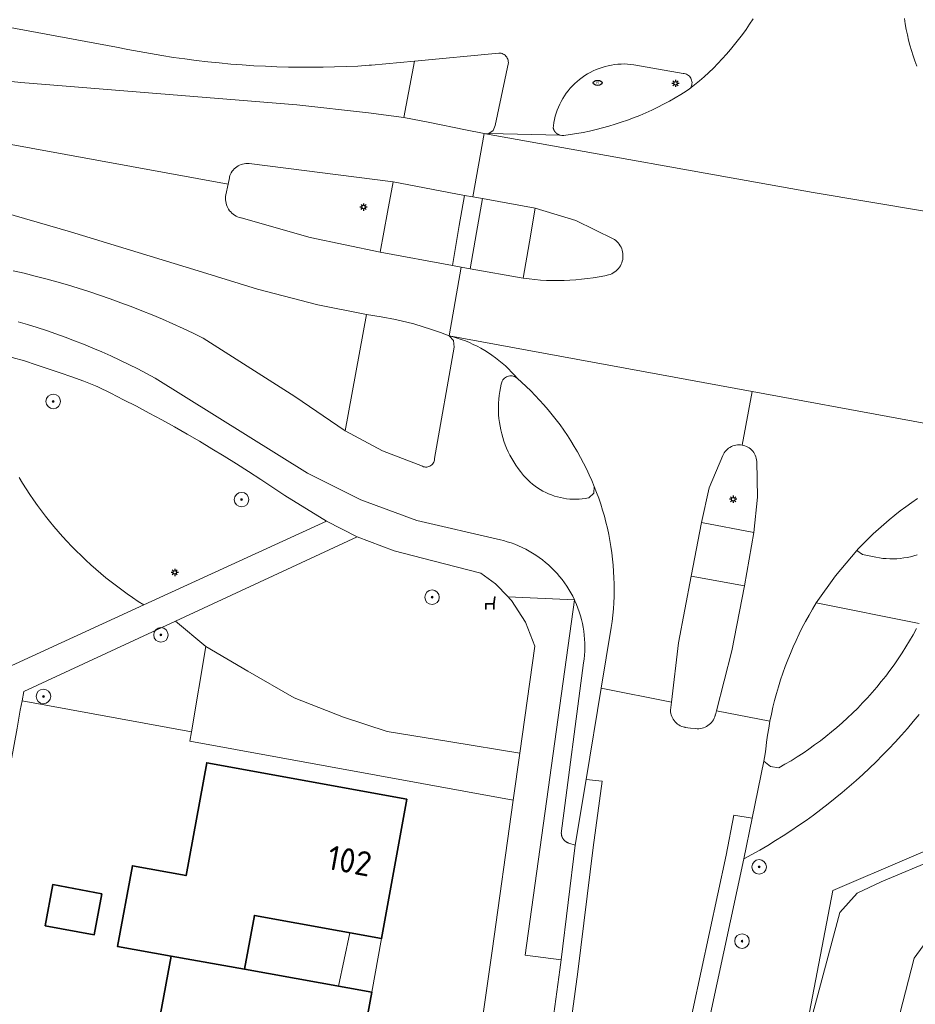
# Model space of a CAD drawing. Header units: metres. Extents: x 152610 to 160096, y 456114 to 462495.
# Tile 313 of 656: x 157559 to 157608, y 459751 to 459805. Entities that reach past the tile are written whole.
import ezdxf
from ezdxf.enums import TextEntityAlignment as Align

# ---------------------------------------------------------------- set-up
doc = ezdxf.new("R2010")
doc.units = ezdxf.units.M
doc.header["$LTSCALE"] = 0.5
doc.layers.get('0').update_dxf_attribs({"linetype": 'CONTINUOUS'})
for name, color, linetype, lineweight in [('B-PV-GR-BEPLANTING_CULTUUR_BOSPLANTSOEN-GV', 251, 'CONTINUOUS', 18), ('B-PV-GR-BOOM-S', 251, 'CONTINUOUS', 25), ('B-PV-GR-HAAG-GV', 251, 'CONTINUOUS', 13), ('B-PV-IE-MEUBILAIR-S', 251, 'CONTINUOUS', 25), ('B-PV-IE-MEUBILAIR_WEGMEUBILAIR-S', 251, 'CONTINUOUS', 25), ('B-PV-KW-KUNSTWERK_DUIKER-G', 251, 'CONTINUOUS', 18), ('B-PV-OG-BEBOUWING-GV', 6, 'CONTINUOUS', 35), ('B-PV-OG-BEBOUWING-T18', 1, 'CONTINUOUS', 18), ('B-PV-OG-BEBOUWING_OVERBOUWING-GV', 251, 'CONTINUOUS', 18), ('B-PV-OG-TERREIN_BEGROEID-GV', 251, 'CONTINUOUS', 18), ('B-PV-VH-GESLOTENVERHARDING_ASFALT-GV', 251, 'CONTINUOUS', 18), ('B-PV-VH-ONVERHARD_ZAND-GV', 251, 'CONTINUOUS', 18), ('B-PV-VH-OPENVERHARDING_BETONSTRAATSTEEN-GV', 251, 'CONTINUOUS', 18), ('B-PV-VH-OPENVERHARDING_TEGEL-GV', 251, 'CONTINUOUS', 18)]:
    doc.layers.add(name, color=color, linetype=linetype, lineweight=lineweight)
doc.styles.add('NLCS-ISO', font='NLCS-ISO.ttf')
doc.styles.add('NLCS-ISO-M750-T18', font='NLCS-ISO.ttf', dxfattribs={"height": 1.35})

# ---------------------------------------------------------------- blocks, each defined once
blk = doc.blocks.new('SIE-MEUBILAIR_PAAL_LICHTMAST-SO')
for points in [[(-0.62, 0), (-1, 0)], [(-0.71, 0.71), (-0.44, 0.44)], [(0, 1), (0, 0.62)], [(0.44, 0.44), (0.71, 0.71)], [(1, 0), (0.62, 0)], [(-0.71, -0.71), (-0.44, -0.44)], [(0, -0.62), (0, -1)], [(0.44, -0.44), (0.71, -0.71)]]:
    blk.add_lwpolyline(points)
blk.add_circle((0, 0), 0.5)
blk = doc.blocks.new('SIE-MEUBILAIR_PUT_RIOOLPUT-SO')
blk.add_ellipse((0, 0), major_axis=(1.25, 0), ratio=0.54)
at = {"style": 'NLCS-ISO'}
blk.add_text('ri', height=0.75, dxfattribs=at).set_placement((-0.04, 0.07), align=Align.MIDDLE_CENTER)
blk = doc.blocks.new('SIE-WEG_ZITBANK-SO')
at = {"color": 0, "linetype": 'ByBlock', "lineweight": 18}
blk.add_lwpolyline([(-0.91, -1.63), (-0.91, -0.2), (1.09, -0.2), (1.09, -1.63), (1.29, -1.63), (1.29, -0.21), (1.54, 1.78), (1.33, 1.78), (1.11, 0), (-1.11, 0), (-1.11, -1.63)], close=True, dxfattribs=at)
blk = doc.blocks.new('SGR-BOOM_GBKN-SO')
at = {"linetype": 'ByBlock', "lineweight": 18}
h = blk.add_hatch(color=0, dxfattribs=at)
h.dxf.hatch_style = 1
edge = h.paths.add_edge_path()
edge.add_arc((0, 0), 0.25, 0, 360)
at = {"color": 0, "linetype": 'ByBlock', "lineweight": 18}
for radius in [2, 0.25]:
    blk.add_circle((0, 0), radius, dxfattribs=at)
at = {"color": 0, "linetype": 'ByBlock', "lineweight": 18, "style": 'NLCS-ISO'}
blk.add_attdef('SOORT', (2.5, 0), '', height=1.5, dxfattribs=at)

msp = doc.modelspace()

# ---------------------------------------------------------------- linework, layer by layer
at = {"layer": 'B-PV-GR-BEPLANTING_CULTUUR_BOSPLANTSOEN-GV', "flags": 128}
for points in [[(157557.63, 459768.96), (157565.366, 459772.511), (157565.058, 459772.709), (157564.753, 459772.913), (157564.451, 459773.122), (157564.153, 459773.336), (157563.859, 459773.555), (157563.569, 459773.779), (157563.283, 459774.008), (157563.001, 459774.242), (157562.723, 459774.481), (157562.449, 459774.725), (157562.179, 459774.974), (157561.914, 459775.227), (157561.653, 459775.484), (157561.396, 459775.746), (157561.144, 459776.013), (157560.897, 459776.284), (157560.655, 459776.559), (157560.417, 459776.838), (157560.184, 459777.121), (157559.956, 459777.408), (157559.733, 459777.699), (157559.515, 459777.994), (157559.302, 459778.293), (157559.095, 459778.595), (157558.892, 459778.901), (157558.696, 459779.21), (157558.504, 459779.523)], [(157609.033, 459758.558), (157605.971, 459757.262), (157604.646, 459756.637), (157603.684, 459755.574), (157600.912, 459745.213)], [(157606.995, 459750), (157607.78, 459753.07), (157608.98, 459754.69)]]:
    msp.add_lwpolyline(points, dxfattribs=at)
msp.add_lwpolyline([(157568.794, 459770.228), (157567.119, 459771.622), (157558.761, 459767.747), (157558.666, 459767.229), (157567.992, 459765.519)], close=True, dxfattribs=at)
at = {"layer": 'B-PV-GR-HAAG-GV', "flags": 128}
msp.add_lwpolyline([(157571.095, 459768.863), (157568.794, 459770.228), (157567.992, 459765.519), (157567.905, 459765.009), (157585.712, 459761.762), (157586.076, 459764.344), (157582.282, 459764.976), (157578.762, 459765.542), (157576.361, 459766.335), (157573.652, 459767.39)], close=True, dxfattribs=at)
at = {"layer": 'B-PV-KW-KUNSTWERK_DUIKER-G', "flags": 128}
msp.add_lwpolyline([(157620.109, 459763.99), (157603.3, 459756.792), (157600.803, 459743.774)], dxfattribs=at)
at = {"layer": 'B-PV-OG-BEBOUWING-GV', "flags": 128}
for points in [[(157579.86, 459761.81), (157568.84, 459763.82), (157567.7, 459757.61), (157564.74, 459758.15), (157563.92, 459753.71), (157566.88, 459753.17), (157570.92, 459752.46), (157571.46, 459755.42), (157578.46, 459754.14)], [(157563.063, 459756.614), (157560.359, 459757.113), (157559.941, 459754.852), (157562.645, 459754.352)], [(157570.92, 459752.46), (157566.88, 459753.17), (157566.298, 459750), (157565.49, 459745.61), (157562.55, 459746.15), (157561.99, 459743.11), (157566.91, 459742.21), (157568.99, 459741.85), (157569.52, 459744.8), (157576.52, 459743.52), (157577.702, 459750), (157577.92, 459751.19)]]:
    msp.add_lwpolyline(points, close=True, dxfattribs=at)
at = {"layer": 'B-PV-OG-BEBOUWING_OVERBOUWING-GV', "flags": 128}
msp.add_lwpolyline([(157578.46, 459754.14), (157576.714, 459754.459), (157576.098, 459751.52), (157577.92, 459751.19)], close=True, dxfattribs=at)
at = {"layer": 'B-PV-OG-TERREIN_BEGROEID-GV', "flags": 128}
for points in [[(157553.275, 459801.843), (157558.6, 459801.271), (157573.79, 459800.05), (157577.74, 459799.6), (157579.68, 459799.35), (157580.265, 459802.454), (157577.9, 459802.23), (157577.784, 459802.222), (157577.149, 459802.184), (157576.514, 459802.154), (157575.878, 459802.132), (157575.242, 459802.118), (157574.606, 459802.112), (157573.969, 459802.114), (157573.333, 459802.124), (157572.697, 459802.141), (157572.062, 459802.167), (157571.426, 459802.201), (157570.791, 459802.243), (157570.157, 459802.293), (157569.523, 459802.351), (157568.891, 459802.417), (157568.259, 459802.49), (157567.628, 459802.572), (157566.998, 459802.662), (157566.369, 459802.759), (157565.742, 459802.865), (157565.116, 459802.978), (157564.491, 459803.099), (157563.868, 459803.228), (157500, 459815.04)], [(157558.18, 459790.913), (157558.782, 459790.771), (157559.382, 459790.622), (157559.98, 459790.465), (157560.576, 459790.301), (157561.17, 459790.128), (157561.762, 459789.948), (157562.351, 459789.761), (157562.938, 459789.566), (157563.522, 459789.363), (157564.104, 459789.152), (157564.682, 459788.935), (157565.258, 459788.709), (157565.831, 459788.477), (157566.401, 459788.237), (157566.968, 459787.989), (157567.531, 459787.734), (157568.091, 459787.472), (157568.648, 459787.203), (157573.68, 459783.99), (157576.449, 459782.102), (157577.64, 459788.5), (157574.945, 459789.034), (157571.636, 459789.894), (157568.371, 459790.91), (157561.343, 459793.048), (157555.691, 459794.688)], [(157558.504, 459779.523), (157558.696, 459779.21), (157558.892, 459778.901), (157559.095, 459778.595), (157559.302, 459778.293), (157559.515, 459777.994), (157559.733, 459777.699), (157559.956, 459777.408), (157560.184, 459777.121), (157560.417, 459776.838), (157560.655, 459776.559), (157560.897, 459776.284), (157561.144, 459776.013), (157561.396, 459775.746), (157561.653, 459775.484), (157561.914, 459775.227), (157562.179, 459774.974), (157562.449, 459774.725), (157562.723, 459774.481), (157563.001, 459774.242), (157563.283, 459774.008), (157563.569, 459773.779), (157563.859, 459773.555), (157564.153, 459773.336), (157564.451, 459773.122), (157564.753, 459772.913), (157565.058, 459772.709), (157565.366, 459772.511), (157575.43, 459777.13), (157573.128, 459778.533), (157572.471, 459778.98), (157571.81, 459779.42), (157571.144, 459779.853), (157570.475, 459780.28), (157569.8, 459780.7), (157569.122, 459781.113), (157568.44, 459781.52), (157567.753, 459781.919), (157567.062, 459782.312), (157566.368, 459782.697), (157565.67, 459783.076), (157564.967, 459783.447), (157564.262, 459783.811), (157563.552, 459784.168), (157562.839, 459784.519), (157562.71, 459784.581), (157562.064, 459784.827), (157561.415, 459785.065), (157560.764, 459785.296), (157560.11, 459785.519), (157559.453, 459785.735), (157558.794, 459785.943), (157558.132, 459786.143)], [(157608.06, 459771.493), (157602.397, 459772.619), (157602.194, 459772.286), (157601.997, 459771.948), (157601.807, 459771.607), (157601.625, 459771.261), (157601.449, 459770.912), (157601.281, 459770.56), (157601.12, 459770.204), (157600.966, 459769.845), (157600.819, 459769.483), (157600.681, 459769.118), (157600.549, 459768.75), (157600.425, 459768.38), (157600.309, 459768.007), (157600.2, 459767.631), (157600.099, 459767.254), (157600.006, 459766.875), (157599.921, 459766.494), (157599.843, 459766.111), (157599.843, 459766.108), (157599.774, 459765.726), (157599.712, 459765.341), (157599.658, 459764.954), (157599.612, 459764.566), (157599.586, 459764.308), (157599.505, 459763.905), (157599.868, 459763.616), (157600.327, 459763.546), (157600.667, 459763.738), (157601.003, 459763.937), (157601.335, 459764.143), (157601.663, 459764.356), (157601.986, 459764.575), (157602.304, 459764.801), (157602.618, 459765.033), (157602.927, 459765.272), (157603.231, 459765.517), (157603.531, 459765.768), (157603.824, 459766.025), (157604.113, 459766.288), (157604.396, 459766.558), (157604.674, 459766.832), (157604.945, 459767.113), (157605.211, 459767.399), (157605.472, 459767.69), (157605.726, 459767.987), (157605.973, 459768.288), (157606.215, 459768.595), (157606.451, 459768.907), (157606.68, 459769.223), (157606.902, 459769.544), (157607.118, 459769.87), (157607.327, 459770.2), (157607.529, 459770.534), (157607.725, 459770.872), (157607.913, 459771.214)], [(157608.057, 459766.481), (157607.737, 459766.093), (157607.41, 459765.71), (157607.077, 459765.333), (157606.738, 459764.96), (157606.393, 459764.593), (157606.043, 459764.232), (157605.687, 459763.877), (157605.325, 459763.527), (157604.958, 459763.182), (157604.585, 459762.844), (157604.207, 459762.512), (157603.823, 459762.186), (157603.435, 459761.865), (157603.042, 459761.552), (157602.643, 459761.244), (157602.24, 459760.943), (157601.832, 459760.648), (157601.419, 459760.359), (157601.002, 459760.078), (157600.58, 459759.803), (157600.155, 459759.534), (157599.725, 459759.273), (157599.29, 459759.018), (157598.852, 459758.771), (157598.41, 459758.53), (157596.574, 459750)], [(157600.912, 459745.213), (157603.684, 459755.574), (157604.646, 459756.637), (157605.971, 459757.262), (157609.033, 459758.558)]]:
    msp.add_lwpolyline(points, dxfattribs=at)
for points in [[(157579.163, 459775.484), (157577.116, 459776.257), (157567.119, 459771.622), (157568.794, 459770.228), (157571.095, 459768.863), (157573.652, 459767.39), (157576.361, 459766.335), (157578.762, 459765.542), (157582.282, 459764.976), (157586.076, 459764.344), (157586.908, 459770.248), (157586.386, 459771.564), (157585.613, 459772.751), (157585.527, 459772.856), (157585.438, 459772.96), (157584.728, 459773.668), (157583.924, 459774.269), (157581.283, 459774.945)], [(157589.107, 459772.742), (157589.085, 459772.789), (157586.365, 459753.233), (157588.347, 459752.975), (157589.12, 459759.28), (157588.773, 459759.398), (157588.763, 459759.401), (157588.753, 459759.404), (157588.744, 459759.408), (157588.734, 459759.411), (157588.724, 459759.415), (157588.715, 459759.419), (157588.705, 459759.423), (157588.696, 459759.428), (157588.687, 459759.432), (157588.677, 459759.437), (157588.668, 459759.442), (157588.659, 459759.446), (157588.65, 459759.451), (157588.641, 459759.457), (157588.633, 459759.462), (157588.624, 459759.468), (157588.615, 459759.473), (157588.607, 459759.479), (157588.598, 459759.485), (157588.59, 459759.492), (157588.582, 459759.498), (157588.574, 459759.504), (157588.566, 459759.511), (157588.558, 459759.517), (157588.55, 459759.524), (157588.543, 459759.531), (157588.535, 459759.538), (157588.528, 459759.546), (157588.521, 459759.553), (157588.513, 459759.561), (157588.506, 459759.568), (157588.5, 459759.576), (157588.493, 459759.584), (157588.486, 459759.592), (157588.48, 459759.6), (157588.474, 459759.608), (157588.468, 459759.617), (157588.462, 459759.625), (157588.456, 459759.634), (157588.45, 459759.642), (157588.445, 459759.651), (157588.439, 459759.66), (157588.434, 459759.669), (157588.429, 459759.678), (157588.424, 459759.687), (157588.419, 459759.696), (157588.415, 459759.705), (157588.411, 459759.715), (157588.406, 459759.724), (157588.402, 459759.734), (157588.398, 459759.743), (157588.394, 459759.753), (157588.391, 459759.762), (157588.387, 459759.772), (157588.384, 459759.782), (157588.381, 459759.792), (157588.378, 459759.802), (157588.376, 459759.812), (157588.373, 459759.822), (157588.371, 459759.832), (157588.369, 459759.842), (157588.367, 459759.852), (157588.365, 459759.862), (157588.363, 459759.872), (157588.362, 459759.883), (157588.36, 459759.893), (157588.359, 459759.903), (157588.358, 459759.913), (157588.358, 459759.924), (157588.357, 459759.934), (157589.581, 459769.318), (157589.611, 459769.535), (157589.633, 459769.753), (157589.646, 459769.972), (157589.652, 459770.191), (157589.65, 459770.41), (157589.64, 459770.629), (157589.622, 459770.847), (157589.596, 459771.065), (157589.562, 459771.281), (157589.52, 459771.497), (157589.47, 459771.71), (157589.413, 459771.921), (157589.347, 459772.131), (157589.275, 459772.337), (157589.194, 459772.541)]]:
    msp.add_lwpolyline(points, close=True, dxfattribs=at)
at = {"layer": 'B-PV-VH-GESLOTENVERHARDING_ASFALT-GV', "flags": 128}
for points in [[(157500, 459815.04), (157563.868, 459803.228), (157564.491, 459803.099), (157565.116, 459802.978), (157565.742, 459802.865), (157566.369, 459802.759), (157566.998, 459802.662), (157567.628, 459802.572), (157568.259, 459802.49), (157568.891, 459802.417), (157569.523, 459802.351), (157570.157, 459802.293), (157570.791, 459802.243), (157571.426, 459802.201), (157572.062, 459802.167), (157572.697, 459802.141), (157573.333, 459802.124), (157573.969, 459802.114), (157574.606, 459802.112), (157575.242, 459802.118), (157575.878, 459802.132), (157576.514, 459802.154), (157577.149, 459802.184), (157577.784, 459802.222), (157577.9, 459802.23), (157580.265, 459802.454), (157584.92, 459802.9), (157584.974, 459802.898), (157585.037, 459802.888), (157585.099, 459802.871), (157585.158, 459802.845), (157585.214, 459802.813), (157585.265, 459802.774), (157585.31, 459802.729), (157585.35, 459802.679), (157585.384, 459802.624), (157585.41, 459802.566), (157585.429, 459802.504), (157585.44, 459802.441), (157585.443, 459802.377), (157584.721, 459798.912), (157584.612, 459798.631), (157584.359, 459798.469), (157588.291, 459798.375), (157588.282, 459798.378), (157588.273, 459798.38), (157588.264, 459798.383), (157588.256, 459798.386), (157588.247, 459798.389), (157588.238, 459798.392), (157588.23, 459798.396), (157588.221, 459798.399), (157588.213, 459798.403), (157588.204, 459798.407), (157588.196, 459798.411), (157588.188, 459798.415), (157588.179, 459798.42), (157588.171, 459798.424), (157588.163, 459798.429), (157588.155, 459798.433), (157588.148, 459798.438), (157588.14, 459798.443), (157588.132, 459798.448), (157588.124, 459798.454), (157588.117, 459798.459), (157588.11, 459798.465), (157588.102, 459798.47), (157588.095, 459798.476), (157588.088, 459798.482), (157588.081, 459798.488), (157588.074, 459798.494), (157588.067, 459798.501), (157588.061, 459798.507), (157588.054, 459798.513), (157588.048, 459798.52), (157588.041, 459798.527), (157588.035, 459798.534), (157588.029, 459798.541), (157588.023, 459798.548), (157588.017, 459798.555), (157588.011, 459798.562), (157588.006, 459798.569), (157588, 459798.577), (157587.995, 459798.585), (157587.99, 459798.592), (157587.985, 459798.6), (157587.98, 459798.608), (157587.975, 459798.616), (157587.97, 459798.624), (157587.966, 459798.632), (157587.962, 459798.64), (157587.957, 459798.648), (157587.953, 459798.657), (157587.949, 459798.665), (157587.945, 459798.673), (157587.942, 459798.682), (157587.938, 459798.69), (157587.935, 459798.699), (157587.932, 459798.708), (157587.929, 459798.716), (157587.926, 459798.725), (157587.923, 459798.734), (157587.921, 459798.743), (157587.918, 459798.752), (157587.916, 459798.761), (157587.914, 459798.77), (157587.912, 459798.779), (157587.91, 459798.788), (157587.922, 459798.895), (157587.949, 459799.069), (157587.984, 459799.243), (157588.026, 459799.414), (157588.076, 459799.584), (157588.134, 459799.751), (157588.199, 459799.915), (157588.271, 459800.076), (157588.351, 459800.234), (157588.438, 459800.387), (157588.532, 459800.537), (157588.632, 459800.683), (157588.739, 459800.823), (157588.852, 459800.959), (157588.972, 459801.089), (157589.096, 459801.214), (157589.227, 459801.333), (157589.363, 459801.446), (157589.503, 459801.553), (157589.649, 459801.654), (157589.799, 459801.747), (157589.952, 459801.834), (157590.11, 459801.914), (157590.271, 459801.986), (157590.435, 459802.052), (157590.602, 459802.109), (157590.772, 459802.159), (157590.943, 459802.201), (157591.117, 459802.236), (157591.291, 459802.263), (157591.467, 459802.281), (157591.643, 459802.292), (157591.82, 459802.295), (157591.996, 459802.29), (157592.173, 459802.276), (157592.348, 459802.255), (157595.069, 459801.771), (157595.128, 459801.764), (157595.19, 459801.75), (157595.25, 459801.727), (157595.306, 459801.698), (157595.359, 459801.661), (157595.406, 459801.618), (157595.448, 459801.57), (157595.484, 459801.516), (157595.512, 459801.459), (157595.533, 459801.399), (157595.547, 459801.337), (157595.552, 459801.273), (157595.55, 459801.209), (157595.539, 459801.146), (157595.521, 459801.085), (157595.495, 459801.026), (157595.462, 459800.971), (157595.423, 459800.921), (157595.695, 459801.139), (157595.962, 459801.363), (157596.224, 459801.593), (157596.48, 459801.828), (157596.731, 459802.07), (157596.976, 459802.318), (157597.216, 459802.571), (157597.449, 459802.829), (157597.677, 459803.093), (157597.898, 459803.362), (157598.114, 459803.636), (157598.323, 459803.915), (157598.525, 459804.198), (157598.721, 459804.486), (157598.911, 459804.779)], [(157555.691, 459794.688), (157561.343, 459793.048), (157568.371, 459790.91), (157571.636, 459789.894), (157574.945, 459789.034), (157577.64, 459788.5), (157578.44, 459788.379), (157579.235, 459788.224), (157580.232, 459787.98), (157581.213, 459787.681), (157581.697, 459787.513), (157582.176, 459787.331), (157582.847, 459791.1), (157582.362, 459791.193), (157578.391, 459791.933), (157574.529, 459792.751), (157570.73, 459793.822), (157570.712, 459793.826), (157570.622, 459793.85), (157570.535, 459793.883), (157570.451, 459793.922), (157570.37, 459793.969), (157570.294, 459794.022), (157570.223, 459794.082), (157570.157, 459794.147), (157570.097, 459794.218), (157570.043, 459794.294), (157569.996, 459794.374), (157569.956, 459794.458), (157569.923, 459794.545), (157569.898, 459794.635), (157569.881, 459794.726), (157569.872, 459794.819), (157569.871, 459794.911), (157569.877, 459795.004), (157569.892, 459795.096), (157570.011, 459795.68), (157500, 459808.496)], [(157500, 459808.496), (157570.011, 459795.68), (157570.08, 459796.02), (157570.09, 459796.063), (157570.115, 459796.148), (157570.148, 459796.231), (157570.189, 459796.311), (157570.236, 459796.387), (157570.291, 459796.458), (157570.351, 459796.525), (157570.416, 459796.585), (157570.487, 459796.639), (157570.563, 459796.687), (157570.642, 459796.728), (157570.725, 459796.762), (157570.811, 459796.788), (157570.898, 459796.806), (157570.987, 459796.817), (157571.077, 459796.819), (157571.166, 459796.814), (157579.1, 459795.81), (157583.02, 459795.06), (157583.491, 459794.979), (157584.113, 459798.47), (157583.083, 459798.674), (157581.116, 459799.065), (157579.68, 459799.35), (157577.74, 459799.6), (157573.79, 459800.05), (157558.6, 459801.271), (157553.275, 459801.843)], [(157598.911, 459804.779), (157598.721, 459804.486), (157598.525, 459804.198), (157598.323, 459803.915), (157598.114, 459803.636), (157597.898, 459803.362), (157597.677, 459803.093), (157597.449, 459802.829), (157597.216, 459802.571), (157596.976, 459802.318), (157596.731, 459802.07), (157596.48, 459801.828), (157596.224, 459801.593), (157595.962, 459801.363), (157595.695, 459801.139), (157595.423, 459800.921), (157595.238, 459800.801), (157594.931, 459800.61), (157594.62, 459800.425), (157594.305, 459800.248), (157593.986, 459800.077), (157593.663, 459799.914), (157593.337, 459799.757), (157593.008, 459799.608), (157592.675, 459799.466), (157592.339, 459799.332), (157592, 459799.205), (157591.659, 459799.086), (157591.315, 459798.974), (157590.968, 459798.87), (157590.62, 459798.773), (157590.269, 459798.684), (157589.916, 459798.603), (157589.562, 459798.53), (157589.207, 459798.465), (157588.849, 459798.407), (157588.491, 459798.358), (157588.391, 459798.366), (157588.291, 459798.375), (157584.359, 459798.469), (157584.236, 459798.454), (157584.113, 459798.47), (157584.183, 459798.457), (157602.224, 459795.227), (157617.326, 459792.682)], [(157607.251, 459804.796), (157607.295, 459804.499), (157607.348, 459804.203), (157607.408, 459803.908), (157607.476, 459803.615), (157607.552, 459803.324), (157607.636, 459803.035), (157607.727, 459802.748), (157607.826, 459802.464), (157607.933, 459802.183)], [(157607.933, 459802.183), (157607.826, 459802.464), (157607.727, 459802.748), (157607.636, 459803.035), (157607.552, 459803.324), (157607.476, 459803.615), (157607.408, 459803.908), (157607.348, 459804.203), (157607.295, 459804.499), (157607.251, 459804.796)], [(157617.326, 459792.682), (157602.224, 459795.227), (157584.183, 459798.457), (157584.113, 459798.47), (157583.491, 459794.979), (157584.01, 459794.89), (157586.921, 459794.363), (157589.153, 459793.678), (157591.251, 459792.652), (157591.282, 459792.631), (157591.357, 459792.575), (157591.426, 459792.512), (157591.49, 459792.444), (157591.548, 459792.37), (157591.599, 459792.292), (157591.643, 459792.21), (157591.68, 459792.124), (157591.71, 459792.036), (157591.732, 459791.945), (157591.746, 459791.853), (157591.753, 459791.759), (157591.751, 459791.666), (157591.741, 459791.573), (157591.735, 459791.535), (157591.714, 459791.444), (157591.686, 459791.355), (157591.65, 459791.269), (157591.607, 459791.186), (157591.557, 459791.107), (157591.5, 459791.033), (157591.437, 459790.964), (157591.369, 459790.9), (157591.295, 459790.843), (157591.217, 459790.792), (157591.135, 459790.748), (157591.049, 459790.711), (157590.96, 459790.682), (157590.748, 459790.637), (157590.432, 459790.576), (157590.114, 459790.522), (157589.795, 459790.477), (157589.474, 459790.44), (157589.153, 459790.41), (157588.832, 459790.389), (157588.509, 459790.375), (157588.187, 459790.37), (157587.865, 459790.372), (157587.542, 459790.383), (157587.22, 459790.402), (157586.899, 459790.428), (157586.579, 459790.463), (157586.259, 459790.505), (157583.341, 459791.026), (157582.847, 459791.1), (157582.176, 459787.331), (157598.873, 459784.261), (157615.189, 459781.262)], [(157558.45, 459788.099), (157558.973, 459787.945), (157559.494, 459787.784), (157560.012, 459787.615), (157560.528, 459787.438), (157561.041, 459787.254), (157561.552, 459787.062), (157562.059, 459786.863), (157562.564, 459786.656), (157563.065, 459786.442), (157563.564, 459786.221), (157564.059, 459785.992), (157564.551, 459785.756), (157565.039, 459785.514), (157565.523, 459785.263), (157566.004, 459785.006), (157574.387, 459779.767), (157577.327, 459778.303), (157580.405, 459777.156), (157585.009, 459776.091), (157585.168, 459776.051), (157585.38, 459775.992), (157585.588, 459775.925), (157585.795, 459775.85), (157585.998, 459775.768), (157586.198, 459775.678), (157586.395, 459775.581), (157586.588, 459775.477), (157586.777, 459775.366), (157586.962, 459775.248), (157587.143, 459775.124), (157587.319, 459774.993), (157587.49, 459774.856), (157587.655, 459774.712), (157587.816, 459774.563), (157587.971, 459774.408), (157588.12, 459774.247), (157588.264, 459774.081), (157588.401, 459773.91), (157588.532, 459773.734), (157588.656, 459773.553), (157588.774, 459773.368), (157588.884, 459773.179), (157588.988, 459772.986), (157589.085, 459772.789), (157589.107, 459772.742), (157589.194, 459772.541), (157589.275, 459772.337), (157589.347, 459772.131), (157589.413, 459771.921), (157589.47, 459771.71), (157589.52, 459771.497), (157589.562, 459771.281), (157589.596, 459771.065), (157589.622, 459770.847), (157589.64, 459770.629), (157589.65, 459770.41), (157589.652, 459770.191), (157589.646, 459769.972), (157589.633, 459769.753), (157589.611, 459769.535), (157589.581, 459769.318), (157588.357, 459759.934), (157588.358, 459759.924), (157588.358, 459759.913), (157588.359, 459759.903), (157588.36, 459759.893), (157588.362, 459759.883), (157588.363, 459759.872), (157588.365, 459759.862), (157588.367, 459759.852), (157588.369, 459759.842), (157588.371, 459759.832), (157588.373, 459759.822), (157588.376, 459759.812), (157588.378, 459759.802), (157588.381, 459759.792), (157588.384, 459759.782), (157588.387, 459759.772), (157588.391, 459759.762), (157588.394, 459759.753), (157588.398, 459759.743), (157588.402, 459759.734), (157588.406, 459759.724), (157588.411, 459759.715), (157588.415, 459759.705), (157588.419, 459759.696), (157588.424, 459759.687), (157588.429, 459759.678), (157588.434, 459759.669), (157588.439, 459759.66), (157588.445, 459759.651), (157588.45, 459759.642), (157588.456, 459759.634), (157588.462, 459759.625), (157588.468, 459759.617), (157588.474, 459759.608), (157588.48, 459759.6), (157588.486, 459759.592), (157588.493, 459759.584), (157588.5, 459759.576), (157588.506, 459759.568), (157588.513, 459759.561), (157588.521, 459759.553), (157588.528, 459759.546), (157588.535, 459759.538), (157588.543, 459759.531), (157588.55, 459759.524), (157588.558, 459759.517), (157588.566, 459759.511), (157588.574, 459759.504), (157588.582, 459759.498), (157588.59, 459759.492), (157588.598, 459759.485), (157588.607, 459759.479), (157588.615, 459759.473), (157588.624, 459759.468), (157588.633, 459759.462), (157588.641, 459759.457), (157588.65, 459759.451), (157588.659, 459759.446), (157588.668, 459759.442), (157588.677, 459759.437), (157588.687, 459759.432), (157588.696, 459759.428), (157588.705, 459759.423), (157588.715, 459759.419), (157588.724, 459759.415), (157588.734, 459759.411), (157588.744, 459759.408), (157588.753, 459759.404), (157588.763, 459759.401), (157588.773, 459759.398), (157589.12, 459759.28), (157589.72, 459762.905), (157590.551, 459767.923), (157591.104, 459771.267), (157591.151, 459771.608), (157591.19, 459771.95), (157591.221, 459772.292), (157591.244, 459772.635), (157591.259, 459772.979), (157591.266, 459773.323), (157591.264, 459773.667), (157591.255, 459774.011), (157591.238, 459774.354), (157591.214, 459774.698), (157591.181, 459775.04), (157591.14, 459775.381), (157591.091, 459775.722), (157591.034, 459776.061), (157590.969, 459776.399), (157590.897, 459776.735), (157590.817, 459777.07), (157590.729, 459777.402), (157590.633, 459777.733), (157590.529, 459778.061), (157590.418, 459778.387), (157590.3, 459778.709), (157590.174, 459779.029), (157590.14, 459778.666), (157589.88, 459778.411), (157589.848, 459778.405), (157589.679, 459778.374), (157589.508, 459778.352), (157589.336, 459778.337), (157589.164, 459778.331), (157588.992, 459778.333), (157588.82, 459778.342), (157588.649, 459778.36), (157588.478, 459778.385), (157588.309, 459778.419), (157588.142, 459778.46), (157587.977, 459778.509), (157587.814, 459778.565), (157587.654, 459778.63), (157587.498, 459778.701), (157587.344, 459778.78), (157587.195, 459778.865), (157587.049, 459778.958), (157586.909, 459779.057), (157586.773, 459779.162), (157586.641, 459779.274), (157586.516, 459779.392), (157586.396, 459779.515), (157586.281, 459779.644), (157586.173, 459779.778), (157586.104, 459779.863), (157585.976, 459780.032), (157585.854, 459780.206), (157585.739, 459780.385), (157585.631, 459780.567), (157585.529, 459780.754), (157585.435, 459780.944), (157585.348, 459781.137), (157585.268, 459781.334), (157585.196, 459781.534), (157585.131, 459781.736), (157585.074, 459781.94), (157585.025, 459782.147), (157584.984, 459782.355), (157584.95, 459782.564), (157584.924, 459782.775), (157584.907, 459782.987), (157584.897, 459783.199), (157584.895, 459783.411), (157584.901, 459783.623), (157584.916, 459783.835), (157584.938, 459784.046), (157584.968, 459784.256), (157585.006, 459784.465), (157585.052, 459784.672), (157585.061, 459784.72), (157585.08, 459784.782), (157585.106, 459784.841), (157585.14, 459784.897), (157585.18, 459784.948), (157585.226, 459784.994), (157585.277, 459785.033), (157585.333, 459785.066), (157585.393, 459785.092), (157585.455, 459785.111), (157585.519, 459785.122), (157585.584, 459785.124), (157585.648, 459785.119), (157585.712, 459785.106), (157585.773, 459785.085), (157585.832, 459785.057), (157585.886, 459785.022), (157585.936, 459784.98), (157585.781, 459785.16), (157585.62, 459785.335), (157585.453, 459785.505), (157585.281, 459785.669), (157585.103, 459785.827), (157584.92, 459785.979), (157584.732, 459786.124), (157584.539, 459786.264), (157584.342, 459786.396), (157584.14, 459786.522), (157583.935, 459786.641), (157583.725, 459786.753), (157583.511, 459786.858), (157583.295, 459786.956), (157583.075, 459787.047), (157582.852, 459787.13), (157582.626, 459787.205), (157582.398, 459787.273), (157582.176, 459787.331), (157582.419, 459787.067), (157582.466, 459786.712), (157581.383, 459780.582), (157581.382, 459780.549), (157581.375, 459780.488), (157581.359, 459780.428), (157581.336, 459780.371), (157581.306, 459780.317), (157581.269, 459780.268), (157581.226, 459780.224), (157581.178, 459780.186), (157581.125, 459780.154), (157581.068, 459780.13), (157581.009, 459780.113), (157580.948, 459780.104), (157580.887, 459780.102), (157580.825, 459780.109), (157580.765, 459780.124), (157580.708, 459780.146), (157578.52, 459780.996), (157576.449, 459782.102), (157573.68, 459783.99), (157568.648, 459787.203), (157568.091, 459787.472), (157567.531, 459787.734), (157566.968, 459787.989), (157566.401, 459788.237), (157565.831, 459788.477), (157565.258, 459788.709), (157564.682, 459788.935), (157564.104, 459789.152), (157563.522, 459789.363), (157562.938, 459789.566), (157562.351, 459789.761), (157561.762, 459789.948), (157561.17, 459790.128), (157560.576, 459790.301), (157559.98, 459790.465), (157559.382, 459790.622), (157558.782, 459790.771), (157558.18, 459790.913)], [(157615.189, 459781.262), (157598.873, 459784.261), (157598.318, 459781.314), (157598.385, 459781.299), (157598.469, 459781.274), (157598.551, 459781.241), (157598.629, 459781.201), (157598.703, 459781.154), (157598.773, 459781.1), (157598.837, 459781.04), (157598.896, 459780.975), (157598.949, 459780.904), (157598.995, 459780.829), (157599.034, 459780.751), (157599.065, 459780.668), (157599.089, 459780.584), (157599.106, 459780.497), (157599.114, 459780.41), (157599.151, 459778.45), (157598.964, 459776.499), (157598.436, 459773.559), (157597.745, 459769.99), (157596.895, 459766.683), (157599.843, 459766.108), (157599.843, 459766.111), (157599.921, 459766.494), (157600.006, 459766.875), (157600.099, 459767.254), (157600.2, 459767.631), (157600.309, 459768.007), (157600.425, 459768.38), (157600.549, 459768.75), (157600.681, 459769.118), (157600.819, 459769.483), (157600.966, 459769.845), (157601.12, 459770.204), (157601.281, 459770.56), (157601.449, 459770.912), (157601.625, 459771.261), (157601.807, 459771.607), (157601.997, 459771.948), (157602.194, 459772.286), (157602.397, 459772.619), (157603.445, 459774.117), (157604.626, 459775.513), (157604.709, 459775.602), (157604.979, 459775.883), (157605.254, 459776.158), (157605.535, 459776.428), (157605.821, 459776.692), (157606.113, 459776.949), (157606.41, 459777.201), (157606.712, 459777.447), (157607.019, 459777.686), (157607.331, 459777.919), (157607.647, 459778.145), (157607.968, 459778.365)], [(157607.955, 459775.271), (157607.771, 459775.216), (157607.584, 459775.169), (157607.396, 459775.129), (157607.207, 459775.098), (157607.016, 459775.074), (157606.824, 459775.059), (157606.632, 459775.051), (157606.44, 459775.052), (157606.248, 459775.06), (157606.056, 459775.076), (157605.866, 459775.101), (157605.676, 459775.133), (157605.488, 459775.173), (157605.302, 459775.221), (157604.93, 459775.288), (157604.626, 459775.513), (157603.445, 459774.117), (157602.397, 459772.619), (157608.06, 459771.493)], [(157607.913, 459771.214), (157607.725, 459770.872), (157607.529, 459770.534), (157607.327, 459770.2), (157607.118, 459769.87), (157606.902, 459769.544), (157606.68, 459769.223), (157606.451, 459768.907), (157606.215, 459768.595), (157605.973, 459768.288), (157605.726, 459767.987), (157605.472, 459767.69), (157605.211, 459767.399), (157604.945, 459767.113), (157604.674, 459766.832), (157604.396, 459766.558), (157604.113, 459766.288), (157603.824, 459766.025), (157603.531, 459765.768), (157603.231, 459765.517), (157602.927, 459765.272), (157602.618, 459765.033), (157602.304, 459764.801), (157601.986, 459764.575), (157601.663, 459764.356), (157601.335, 459764.143), (157601.003, 459763.937), (157600.667, 459763.738), (157600.327, 459763.546), (157599.868, 459763.616), (157599.505, 459763.905), (157598.866, 459760.768), (157598.41, 459758.53), (157598.852, 459758.771), (157599.29, 459759.018), (157599.725, 459759.273), (157600.155, 459759.534), (157600.58, 459759.803), (157601.002, 459760.078), (157601.419, 459760.359), (157601.832, 459760.648), (157602.24, 459760.943), (157602.643, 459761.244), (157603.042, 459761.552), (157603.435, 459761.865), (157603.823, 459762.186), (157604.207, 459762.512), (157604.585, 459762.844), (157604.958, 459763.182), (157605.325, 459763.527), (157605.687, 459763.877), (157606.043, 459764.232), (157606.393, 459764.593), (157606.738, 459764.96), (157607.077, 459765.333), (157607.41, 459765.71), (157607.737, 459766.093), (157608.057, 459766.481)], [(157595.596, 459750.21), (157597.432, 459758.74), (157597.855, 459760.946), (157598.866, 459760.768), (157599.505, 459763.905), (157599.586, 459764.308), (157599.612, 459764.566), (157599.658, 459764.954), (157599.712, 459765.341), (157599.774, 459765.726), (157599.843, 459766.108), (157596.895, 459766.683), (157596.84, 459766.47), (157596.832, 459766.439), (157596.806, 459766.354), (157596.773, 459766.271), (157596.732, 459766.192), (157596.684, 459766.117), (157596.63, 459766.047), (157596.569, 459765.981), (157596.503, 459765.922), (157596.432, 459765.868), (157596.356, 459765.821), (157596.277, 459765.781), (157596.194, 459765.749), (157596.109, 459765.723), (157596.021, 459765.706), (157595.933, 459765.697), (157595.844, 459765.695), (157595.755, 459765.702), (157595.476, 459765.735), (157595.18, 459765.77), (157595.154, 459765.775), (157595.068, 459765.796), (157594.985, 459765.825), (157594.904, 459765.861), (157594.827, 459765.905), (157594.754, 459765.955), (157594.686, 459766.012), (157594.624, 459766.074), (157594.567, 459766.142), (157594.517, 459766.215), (157594.473, 459766.292), (157594.437, 459766.373), (157594.408, 459766.456), (157594.387, 459766.542), (157594.374, 459766.63), (157594.368, 459766.718), (157594.421, 459767.167), (157590.551, 459767.923), (157589.72, 459762.905), (157590.614, 459762.804), (157590.113, 459759.158), (157589.273, 459752.308), (157588.832, 459749.065)], [(157588.832, 459749.065), (157589.273, 459752.308), (157590.113, 459759.158), (157590.614, 459762.804), (157589.72, 459762.905), (157589.12, 459759.28), (157588.347, 459752.975), (157588.28, 459752.43), (157587.95, 459750)]]:
    msp.add_lwpolyline(points, dxfattribs=at)
for points in [[(157583.02, 459795.06), (157579.1, 459795.81), (157578.794, 459794.137), (157578.391, 459791.933), (157582.362, 459791.193), (157582.738, 459793.399)], [(157586.921, 459794.363), (157584.01, 459794.89), (157583.686, 459793.018), (157583.341, 459791.026), (157586.259, 459790.505), (157586.601, 459792.495)], [(157598.873, 459784.261), (157582.176, 459787.331), (157582.398, 459787.273), (157582.626, 459787.205), (157582.852, 459787.13), (157583.075, 459787.047), (157583.295, 459786.956), (157583.511, 459786.858), (157583.725, 459786.753), (157583.935, 459786.641), (157584.14, 459786.522), (157584.342, 459786.396), (157584.539, 459786.264), (157584.732, 459786.124), (157584.92, 459785.979), (157585.103, 459785.827), (157585.281, 459785.669), (157585.453, 459785.505), (157585.62, 459785.335), (157585.781, 459785.16), (157585.936, 459784.98), (157586.157, 459784.784), (157586.416, 459784.544), (157586.671, 459784.298), (157586.919, 459784.046), (157587.162, 459783.788), (157587.399, 459783.525), (157587.63, 459783.257), (157587.855, 459782.984), (157588.074, 459782.706), (157588.286, 459782.422), (157588.492, 459782.135), (157588.691, 459781.842), (157588.884, 459781.545), (157589.07, 459781.244), (157589.249, 459780.939), (157589.421, 459780.629), (157589.586, 459780.316), (157589.744, 459779.999), (157589.894, 459779.679), (157590.038, 459779.356), (157590.174, 459779.029), (157590.3, 459778.709), (157590.418, 459778.387), (157590.529, 459778.061), (157590.633, 459777.733), (157590.729, 459777.402), (157590.817, 459777.07), (157590.897, 459776.735), (157590.969, 459776.399), (157591.034, 459776.061), (157591.091, 459775.722), (157591.14, 459775.381), (157591.181, 459775.04), (157591.214, 459774.698), (157591.238, 459774.354), (157591.255, 459774.011), (157591.264, 459773.667), (157591.266, 459773.323), (157591.259, 459772.979), (157591.244, 459772.635), (157591.221, 459772.292), (157591.19, 459771.95), (157591.151, 459771.608), (157591.104, 459771.267), (157590.551, 459767.923), (157594.421, 459767.167), (157594.805, 459770.425), (157595.509, 459774.09), (157596.069, 459777.05), (157596.489, 459778.953), (157597.258, 459780.744), (157597.286, 459780.804), (157597.33, 459780.881), (157597.381, 459780.953), (157597.438, 459781.02), (157597.5, 459781.082), (157597.569, 459781.137), (157597.641, 459781.187), (157597.718, 459781.229), (157597.799, 459781.264), (157597.882, 459781.292), (157597.968, 459781.313), (157598.055, 459781.325), (157598.143, 459781.329), (157598.231, 459781.326), (157598.318, 459781.314)], [(157598.964, 459776.499), (157596.069, 459777.05), (157595.509, 459774.09), (157598.436, 459773.559)], [(157598.866, 459760.768), (157597.855, 459760.946), (157597.432, 459758.74), (157595.596, 459750.21), (157595.121, 459748.004), (157593.361, 459745.744), (157593.176, 459745.358), (157589.683, 459730.404), (157587.188, 459720.92), (157582.874, 459701.884), (157575.153, 459668.893), (157575.721, 459668.769), (157576.13, 459668.68), (157582.131, 459694.321), (157582.294, 459695.016), (157583.848, 459701.656), (157584.227, 459703.328), (157588.155, 459720.666), (157590.65, 459730.15), (157594.15, 459745.13), (157596.05, 459747.57), (157596.574, 459750), (157598.41, 459758.53)]]:
    msp.add_lwpolyline(points, close=True, dxfattribs=at)
at = {"layer": 'B-PV-VH-ONVERHARD_ZAND-GV', "flags": 128}
msp.add_lwpolyline([(157571.095, 459768.863), (157568.794, 459770.228), (157567.992, 459765.519), (157567.905, 459765.009), (157585.712, 459761.762), (157586.076, 459764.344), (157582.282, 459764.976), (157578.762, 459765.542), (157576.361, 459766.335), (157573.652, 459767.39)], close=True, dxfattribs=at)
at = {"layer": 'B-PV-VH-OPENVERHARDING_BETONSTRAATSTEEN-GV', "flags": 128}
for points in [[(157591.996, 459802.29), (157591.82, 459802.295), (157591.643, 459802.292), (157591.467, 459802.281), (157591.291, 459802.263), (157591.117, 459802.236), (157590.943, 459802.201), (157590.772, 459802.159), (157590.602, 459802.109), (157590.435, 459802.052), (157590.271, 459801.986), (157590.11, 459801.914), (157589.952, 459801.834), (157589.799, 459801.747), (157589.649, 459801.654), (157589.503, 459801.553), (157589.363, 459801.446), (157589.227, 459801.333), (157589.096, 459801.214), (157588.972, 459801.089), (157588.852, 459800.959), (157588.739, 459800.823), (157588.632, 459800.683), (157588.532, 459800.537), (157588.438, 459800.387), (157588.351, 459800.234), (157588.271, 459800.076), (157588.199, 459799.915), (157588.134, 459799.751), (157588.076, 459799.584), (157588.026, 459799.414), (157587.984, 459799.243), (157587.949, 459799.069), (157587.922, 459798.895), (157587.91, 459798.788), (157587.912, 459798.779), (157587.914, 459798.77), (157587.916, 459798.761), (157587.918, 459798.752), (157587.921, 459798.743), (157587.923, 459798.734), (157587.926, 459798.725), (157587.929, 459798.716), (157587.932, 459798.708), (157587.935, 459798.699), (157587.938, 459798.69), (157587.942, 459798.682), (157587.945, 459798.673), (157587.949, 459798.665), (157587.953, 459798.657), (157587.957, 459798.648), (157587.962, 459798.64), (157587.966, 459798.632), (157587.97, 459798.624), (157587.975, 459798.616), (157587.98, 459798.608), (157587.985, 459798.6), (157587.99, 459798.592), (157587.995, 459798.585), (157588, 459798.577), (157588.006, 459798.569), (157588.011, 459798.562), (157588.017, 459798.555), (157588.023, 459798.548), (157588.029, 459798.541), (157588.035, 459798.534), (157588.041, 459798.527), (157588.048, 459798.52), (157588.054, 459798.513), (157588.061, 459798.507), (157588.067, 459798.501), (157588.074, 459798.494), (157588.081, 459798.488), (157588.088, 459798.482), (157588.095, 459798.476), (157588.102, 459798.47), (157588.11, 459798.465), (157588.117, 459798.459), (157588.124, 459798.454), (157588.132, 459798.448), (157588.14, 459798.443), (157588.148, 459798.438), (157588.155, 459798.433), (157588.163, 459798.429), (157588.171, 459798.424), (157588.179, 459798.42), (157588.188, 459798.415), (157588.196, 459798.411), (157588.204, 459798.407), (157588.213, 459798.403), (157588.221, 459798.399), (157588.23, 459798.396), (157588.238, 459798.392), (157588.247, 459798.389), (157588.256, 459798.386), (157588.264, 459798.383), (157588.273, 459798.38), (157588.282, 459798.378), (157588.291, 459798.375), (157588.391, 459798.366), (157588.491, 459798.358), (157588.849, 459798.407), (157589.207, 459798.465), (157589.562, 459798.53), (157589.916, 459798.603), (157590.269, 459798.684), (157590.62, 459798.773), (157590.968, 459798.87), (157591.315, 459798.974), (157591.659, 459799.086), (157592, 459799.205), (157592.339, 459799.332), (157592.675, 459799.466), (157593.008, 459799.608), (157593.337, 459799.757), (157593.663, 459799.914), (157593.986, 459800.077), (157594.305, 459800.248), (157594.62, 459800.425), (157594.931, 459800.61), (157595.238, 459800.801), (157595.423, 459800.921), (157595.462, 459800.971), (157595.495, 459801.026), (157595.521, 459801.085), (157595.539, 459801.146), (157595.55, 459801.209), (157595.552, 459801.273), (157595.547, 459801.337), (157595.533, 459801.399), (157595.512, 459801.459), (157595.484, 459801.516), (157595.448, 459801.57), (157595.406, 459801.618), (157595.359, 459801.661), (157595.306, 459801.698), (157595.25, 459801.727), (157595.19, 459801.75), (157595.128, 459801.764), (157595.069, 459801.771), (157592.348, 459802.255), (157592.173, 459802.276)], [(157571.166, 459796.814), (157571.077, 459796.819), (157570.987, 459796.817), (157570.898, 459796.806), (157570.811, 459796.788), (157570.725, 459796.762), (157570.642, 459796.728), (157570.563, 459796.687), (157570.487, 459796.639), (157570.416, 459796.585), (157570.351, 459796.525), (157570.291, 459796.458), (157570.236, 459796.387), (157570.189, 459796.311), (157570.148, 459796.231), (157570.115, 459796.148), (157570.09, 459796.063), (157570.08, 459796.02), (157570.011, 459795.68), (157569.892, 459795.096), (157569.877, 459795.004), (157569.871, 459794.911), (157569.872, 459794.819), (157569.881, 459794.726), (157569.898, 459794.635), (157569.923, 459794.545), (157569.956, 459794.458), (157569.996, 459794.374), (157570.043, 459794.294), (157570.097, 459794.218), (157570.157, 459794.147), (157570.223, 459794.082), (157570.294, 459794.022), (157570.37, 459793.969), (157570.451, 459793.922), (157570.535, 459793.883), (157570.622, 459793.85), (157570.712, 459793.826), (157570.73, 459793.822), (157574.529, 459792.751), (157578.391, 459791.933), (157578.794, 459794.137), (157579.1, 459795.81)], [(157583.491, 459794.979), (157583.02, 459795.06), (157582.738, 459793.399), (157582.362, 459791.193), (157582.847, 459791.1), (157583.341, 459791.026), (157583.686, 459793.018), (157584.01, 459794.89)], [(157589.153, 459793.678), (157586.921, 459794.363), (157586.601, 459792.495), (157586.259, 459790.505), (157586.579, 459790.463), (157586.899, 459790.428), (157587.22, 459790.402), (157587.542, 459790.383), (157587.865, 459790.372), (157588.187, 459790.37), (157588.509, 459790.375), (157588.832, 459790.389), (157589.153, 459790.41), (157589.474, 459790.44), (157589.795, 459790.477), (157590.114, 459790.522), (157590.432, 459790.576), (157590.748, 459790.637), (157590.96, 459790.682), (157591.049, 459790.711), (157591.135, 459790.748), (157591.217, 459790.792), (157591.295, 459790.843), (157591.369, 459790.9), (157591.437, 459790.964), (157591.5, 459791.033), (157591.557, 459791.107), (157591.607, 459791.186), (157591.65, 459791.269), (157591.686, 459791.355), (157591.714, 459791.444), (157591.735, 459791.535), (157591.741, 459791.573), (157591.751, 459791.666), (157591.753, 459791.759), (157591.746, 459791.853), (157591.732, 459791.945), (157591.71, 459792.036), (157591.68, 459792.124), (157591.643, 459792.21), (157591.599, 459792.292), (157591.548, 459792.37), (157591.49, 459792.444), (157591.426, 459792.512), (157591.357, 459792.575), (157591.282, 459792.631), (157591.251, 459792.652)], [(157585.648, 459785.119), (157585.584, 459785.124), (157585.519, 459785.122), (157585.455, 459785.111), (157585.393, 459785.092), (157585.333, 459785.066), (157585.277, 459785.033), (157585.226, 459784.994), (157585.18, 459784.948), (157585.14, 459784.897), (157585.106, 459784.841), (157585.08, 459784.782), (157585.061, 459784.72), (157585.052, 459784.672), (157585.006, 459784.465), (157584.968, 459784.256), (157584.938, 459784.046), (157584.916, 459783.835), (157584.901, 459783.623), (157584.895, 459783.411), (157584.897, 459783.199), (157584.907, 459782.987), (157584.924, 459782.775), (157584.95, 459782.564), (157584.984, 459782.355), (157585.025, 459782.147), (157585.074, 459781.94), (157585.131, 459781.736), (157585.196, 459781.534), (157585.268, 459781.334), (157585.348, 459781.137), (157585.435, 459780.944), (157585.529, 459780.754), (157585.631, 459780.567), (157585.739, 459780.385), (157585.854, 459780.206), (157585.976, 459780.032), (157586.104, 459779.863), (157586.173, 459779.778), (157586.281, 459779.644), (157586.396, 459779.515), (157586.516, 459779.392), (157586.641, 459779.274), (157586.773, 459779.162), (157586.909, 459779.057), (157587.049, 459778.958), (157587.195, 459778.865), (157587.344, 459778.78), (157587.498, 459778.701), (157587.654, 459778.63), (157587.814, 459778.565), (157587.977, 459778.509), (157588.142, 459778.46), (157588.309, 459778.419), (157588.478, 459778.385), (157588.649, 459778.36), (157588.82, 459778.342), (157588.992, 459778.333), (157589.164, 459778.331), (157589.336, 459778.337), (157589.508, 459778.352), (157589.679, 459778.374), (157589.848, 459778.405), (157589.88, 459778.411), (157590.14, 459778.666), (157590.174, 459779.029), (157590.038, 459779.356), (157589.894, 459779.679), (157589.744, 459779.999), (157589.586, 459780.316), (157589.421, 459780.629), (157589.249, 459780.939), (157589.07, 459781.244), (157588.884, 459781.545), (157588.691, 459781.842), (157588.492, 459782.135), (157588.286, 459782.422), (157588.074, 459782.706), (157587.855, 459782.984), (157587.63, 459783.257), (157587.399, 459783.525), (157587.162, 459783.788), (157586.919, 459784.046), (157586.671, 459784.298), (157586.416, 459784.544), (157586.157, 459784.784), (157585.936, 459784.98), (157585.886, 459785.022), (157585.832, 459785.057), (157585.773, 459785.085), (157585.712, 459785.106)], [(157598.231, 459781.326), (157598.143, 459781.329), (157598.055, 459781.325), (157597.968, 459781.313), (157597.882, 459781.292), (157597.799, 459781.264), (157597.718, 459781.229), (157597.641, 459781.187), (157597.569, 459781.137), (157597.5, 459781.082), (157597.438, 459781.02), (157597.381, 459780.953), (157597.33, 459780.881), (157597.286, 459780.804), (157597.258, 459780.744), (157596.489, 459778.953), (157596.069, 459777.05), (157598.964, 459776.499), (157599.151, 459778.45), (157599.114, 459780.41), (157599.106, 459780.497), (157599.089, 459780.584), (157599.065, 459780.668), (157599.034, 459780.751), (157598.995, 459780.829), (157598.949, 459780.904), (157598.896, 459780.975), (157598.837, 459781.04), (157598.773, 459781.1), (157598.703, 459781.154), (157598.629, 459781.201), (157598.551, 459781.241), (157598.469, 459781.274), (157598.385, 459781.299), (157598.318, 459781.314)], [(157598.436, 459773.559), (157595.509, 459774.09), (157594.805, 459770.425), (157594.421, 459767.167), (157594.368, 459766.718), (157594.374, 459766.63), (157594.387, 459766.542), (157594.408, 459766.456), (157594.437, 459766.373), (157594.473, 459766.292), (157594.517, 459766.215), (157594.567, 459766.142), (157594.624, 459766.074), (157594.686, 459766.012), (157594.754, 459765.955), (157594.827, 459765.905), (157594.904, 459765.861), (157594.985, 459765.825), (157595.068, 459765.796), (157595.154, 459765.775), (157595.18, 459765.77), (157595.476, 459765.735), (157595.755, 459765.702), (157595.844, 459765.695), (157595.933, 459765.697), (157596.021, 459765.706), (157596.109, 459765.723), (157596.194, 459765.749), (157596.277, 459765.781), (157596.356, 459765.821), (157596.432, 459765.868), (157596.503, 459765.922), (157596.569, 459765.981), (157596.63, 459766.047), (157596.684, 459766.117), (157596.732, 459766.192), (157596.773, 459766.271), (157596.806, 459766.354), (157596.832, 459766.439), (157596.84, 459766.47), (157596.895, 459766.683), (157597.745, 459769.99)]]:
    msp.add_lwpolyline(points, close=True, dxfattribs=at)
for points in [[(157558.132, 459786.143), (157558.794, 459785.943), (157559.453, 459785.735), (157560.11, 459785.519), (157560.764, 459785.296), (157561.415, 459785.065), (157562.064, 459784.827), (157562.71, 459784.581), (157562.839, 459784.519), (157563.552, 459784.168), (157564.262, 459783.811), (157564.967, 459783.447), (157565.67, 459783.076), (157566.368, 459782.697), (157567.062, 459782.312), (157567.753, 459781.919), (157568.44, 459781.52), (157569.122, 459781.113), (157569.8, 459780.7), (157570.475, 459780.28), (157571.144, 459779.853), (157571.81, 459779.42), (157572.471, 459778.98), (157573.128, 459778.533), (157575.43, 459777.13), (157577.116, 459776.257), (157579.163, 459775.484), (157581.283, 459774.945), (157583.924, 459774.269), (157584.728, 459773.668), (157585.438, 459772.96), (157589.085, 459772.789), (157588.988, 459772.986), (157588.884, 459773.179), (157588.774, 459773.368), (157588.656, 459773.553), (157588.532, 459773.734), (157588.401, 459773.91), (157588.264, 459774.081), (157588.12, 459774.247), (157587.971, 459774.408), (157587.816, 459774.563), (157587.655, 459774.712), (157587.49, 459774.856), (157587.319, 459774.993), (157587.143, 459775.124), (157586.962, 459775.248), (157586.777, 459775.366), (157586.588, 459775.477), (157586.395, 459775.581), (157586.198, 459775.678), (157585.998, 459775.768), (157585.795, 459775.85), (157585.588, 459775.925), (157585.38, 459775.992), (157585.168, 459776.051), (157585.009, 459776.091), (157580.405, 459777.156), (157577.327, 459778.303), (157574.387, 459779.767), (157566.004, 459785.006), (157565.523, 459785.263), (157565.039, 459785.514), (157564.551, 459785.756), (157564.059, 459785.992), (157563.564, 459786.221), (157563.065, 459786.442), (157562.564, 459786.656), (157562.059, 459786.863), (157561.552, 459787.062), (157561.041, 459787.254), (157560.528, 459787.438), (157560.012, 459787.615), (157559.494, 459787.784), (157558.973, 459787.945), (157558.45, 459788.099)], [(157607.968, 459778.365), (157607.647, 459778.145), (157607.331, 459777.919), (157607.019, 459777.686), (157606.712, 459777.447), (157606.41, 459777.201), (157606.113, 459776.949), (157605.821, 459776.692), (157605.535, 459776.428), (157605.254, 459776.158), (157604.979, 459775.883), (157604.709, 459775.602), (157604.626, 459775.513), (157604.93, 459775.288), (157605.302, 459775.221), (157605.488, 459775.173), (157605.676, 459775.133), (157605.866, 459775.101), (157606.056, 459775.076), (157606.248, 459775.06), (157606.44, 459775.052), (157606.632, 459775.051), (157606.824, 459775.059), (157607.016, 459775.074), (157607.207, 459775.098), (157607.396, 459775.129), (157607.584, 459775.169), (157607.771, 459775.216), (157607.955, 459775.271)], [(157587.95, 459750), (157588.28, 459752.43), (157588.347, 459752.975), (157586.365, 459753.233), (157589.085, 459772.789), (157585.438, 459772.96), (157585.527, 459772.856), (157585.613, 459772.751), (157586.386, 459771.564), (157586.908, 459770.248), (157586.076, 459764.344), (157585.712, 459761.762), (157584.545, 459753.47), (157584.057, 459750)]]:
    msp.add_lwpolyline(points, dxfattribs=at)
at = {"layer": 'B-PV-VH-OPENVERHARDING_TEGEL-GV', "flags": 128}
for points in [[(157584.974, 459802.898), (157584.92, 459802.9), (157580.265, 459802.454), (157579.68, 459799.35), (157581.116, 459799.065), (157583.083, 459798.674), (157584.113, 459798.47), (157584.236, 459798.454), (157584.359, 459798.469), (157584.612, 459798.631), (157584.721, 459798.912), (157585.443, 459802.377), (157585.44, 459802.441), (157585.429, 459802.504), (157585.41, 459802.566), (157585.384, 459802.624), (157585.35, 459802.679), (157585.31, 459802.729), (157585.265, 459802.774), (157585.214, 459802.813), (157585.158, 459802.845), (157585.099, 459802.871), (157585.037, 459802.888)], [(157578.44, 459788.379), (157577.64, 459788.5), (157576.449, 459782.102), (157578.52, 459780.996), (157580.708, 459780.146), (157580.765, 459780.124), (157580.825, 459780.109), (157580.887, 459780.102), (157580.948, 459780.104), (157581.009, 459780.113), (157581.068, 459780.13), (157581.125, 459780.154), (157581.178, 459780.186), (157581.226, 459780.224), (157581.269, 459780.268), (157581.306, 459780.317), (157581.336, 459780.371), (157581.359, 459780.428), (157581.375, 459780.488), (157581.382, 459780.549), (157581.383, 459780.582), (157582.466, 459786.712), (157582.419, 459787.067), (157582.176, 459787.331), (157581.697, 459787.513), (157581.213, 459787.681), (157580.232, 459787.98), (157579.235, 459788.224)], [(157577.116, 459776.257), (157575.43, 459777.13), (157565.366, 459772.511), (157557.63, 459768.96), (157556.83, 459764.6), (157551.958, 459765.455), (157530.85, 459769.16), (157530.6, 459767.67), (157556.5, 459763.06), (157557.859, 459762.822), (157558.39, 459765.72), (157558.571, 459766.711), (157558.666, 459767.229), (157558.761, 459767.747), (157567.119, 459771.622)]]:
    msp.add_lwpolyline(points, close=True, dxfattribs=at)

# ---------------------------------------------------------------- block references
at = {"layer": 'B-PV-GR-BOOM-S', "xscale": 0.2, "yscale": 0.2, "zscale": 0.2}
for p in [(157560.384, 459783.717), (157570.754, 459778.31), (157581.241, 459772.936), (157566.314, 459770.861), (157559.845, 459767.473), (157599.249, 459758.088), (157598.305, 459754.003)]:
    msp.add_blockref('SGR-BOOM_GBKN-SO', p, dxfattribs=at)
at = {"layer": 'B-PV-IE-MEUBILAIR-S', "xscale": 0.2, "yscale": 0.2, "zscale": 0.2}
for name, p in [('SIE-MEUBILAIR_PUT_RIOOLPUT-SO', (157590.358, 459801.255)), ('SIE-MEUBILAIR_PAAL_LICHTMAST-SO', (157594.643, 459801.23)), ('SIE-MEUBILAIR_PAAL_LICHTMAST-SO', (157577.471, 459794.419)), ('SIE-MEUBILAIR_PAAL_LICHTMAST-SO', (157597.822, 459778.329)), ('SIE-MEUBILAIR_PAAL_LICHTMAST-SO', (157567.073, 459774.305))]:
    msp.add_blockref(name, p, dxfattribs=at)
at = {"layer": 'B-PV-IE-MEUBILAIR_WEGMEUBILAIR-S', "xscale": 0.2, "yscale": 0.2, "zscale": 0.2}
msp.add_blockref('SIE-WEG_ZITBANK-SO', (157584.405, 459772.599), dxfattribs=at)

# ---------------------------------------------------------------- texts
at = {"layer": 'B-PV-OG-BEBOUWING-T18', "style": 'NLCS-ISO-M750-T18'}
msp.add_text('102', height=1.35, rotation=349.6, dxfattribs=at).set_placement((157576.701, 459758.424), align=Align.MIDDLE)

doc.saveas('drawing.dxf')
